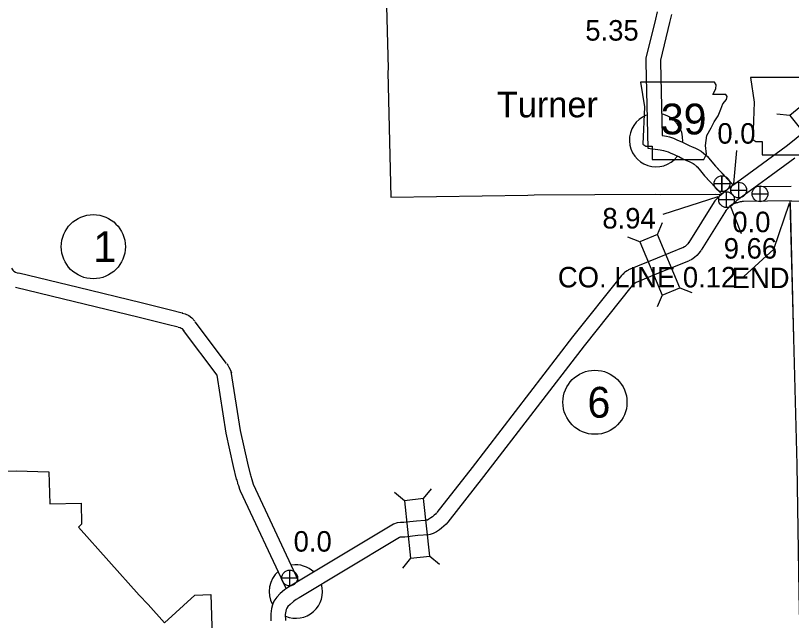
# Model space of a CAD drawing. Extents: x -939622 to -934222, y 1383701 to 1385301.
# Drawn here: x -935922.57 to -935874.64, y 1383989.81 to 1384027.18 of the extents above; entities that cross this region are included whole.
import ezdxf

# ---------------------------------------------------------------- set-up
doc = ezdxf.new("R2010")
doc.units = 0
for name, color, linetype in [('Level 10', 7, 'Continuous'), ('Level 2', 7, 'Continuous'), ('Level 20', 7, 'Continuous'), ('Level 21', 7, 'Continuous'), ('Level 24', 7, 'Continuous'), ('Level 25', 7, 'Continuous'), ('Level 26', 7, 'Continuous'), ('Level 27', 7, 'Continuous'), ('Level 7', 7, 'Continuous')]:
    doc.layers.add(name, color=color, linetype=linetype)

msp = doc.modelspace()

# ---------------------------------------------------------------- linework, layer by layer
at = {"layer": 'Level 10'}
for points in [[(-935874.994, 1384019.077), (-935872.977, 1384020.714), (-935872.851, 1384020.82), (-935872.77, 1384020.913), (-935872.678, 1384020.993), (-935872.621, 1384021.045), (-935872.577, 1384021.102), (-935872.497, 1384021.21), (-935872.386, 1384021.42), (-935866.368, 1384033.542)], [(-935882.928, 1384027.411), (-935883.039, 1384026.96), (-935883.635, 1384024.544), (-935883.641, 1384024.267), (-935883.518, 1384018.976), (-935882.75, 1384018.877), (-935882.541, 1384018.837), (-935882.41, 1384018.808), (-935882.261, 1384018.759), (-935882.083, 1384018.675), (-935881.934, 1384018.612), (-935881.755, 1384018.534), (-935881.603, 1384018.459), (-935881.357, 1384018.335), (-935881.123, 1384018.229), (-935880.966, 1384018.166), (-935880.837, 1384018.108), (-935880.708, 1384018.039), (-935880.656, 1384017.998), (-935880.475, 1384017.834), (-935880.347, 1384017.686), (-935880.006, 1384017.28), (-935878.945, 1384016.141)], [(-935882.045, 1384027.232), (-935882.165, 1384026.744), (-935882.737, 1384024.426), (-935882.741, 1384024.269), (-935882.636, 1384019.769), (-935882.609, 1384019.766), (-935882.36, 1384019.719), (-935882.171, 1384019.677), (-935881.926, 1384019.596), (-935881.716, 1384019.497), (-935881.58, 1384019.439), (-935881.377, 1384019.351), (-935881.201, 1384019.265), (-935880.968, 1384019.147), (-935880.771, 1384019.057), (-935880.613, 1384018.995), (-935880.439, 1384018.916), (-935880.21, 1384018.794), (-935880.072, 1384018.683), (-935879.83, 1384018.464), (-935879.662, 1384018.27), (-935879.332, 1384017.877), (-935878.282, 1384016.749)], [(-935874.977, 1384019.09), (-935876.732, 1384017.796), (-935878.57, 1384016.447), (-935878.778, 1384016.264)], [(-935879.695, 1384018.308), (-935879.662, 1384018.27), (-935879.332, 1384017.877), (-935878.247, 1384016.712)], [(-935874.443, 1384018.366), (-935876.198, 1384017.071), (-935878.006, 1384015.744), (-935878.186, 1384015.587)], [(-935880.523, 1384017.877), (-935880.475, 1384017.834), (-935880.347, 1384017.686), (-935880.006, 1384017.28), (-935878.98, 1384016.178)], [(-935876.437, 1384018.014), (-935876.732, 1384017.796), (-935878.57, 1384016.447), (-935878.778, 1384016.264)], [(-935875.729, 1384017.417), (-935876.198, 1384017.071), (-935878.006, 1384015.744), (-935878.186, 1384015.587)], [(-935874.65, 1384016.626), (-935876.853, 1384016.602)], [(-935874.65, 1384016.626), (-935876.834, 1384016.602)], [(-935878.736, 1384016.297), (-935878.864, 1384016.21), (-935879.006, 1384016.09), (-935879.108, 1384015.998), (-935879.175, 1384015.934), (-935879.277, 1384015.838), (-935879.365, 1384015.73), (-935879.424, 1384015.66)], [(-935878.736, 1384016.297), (-935878.864, 1384016.21), (-935879.006, 1384016.09), (-935879.108, 1384015.998), (-935879.175, 1384015.934), (-935879.277, 1384015.838), (-935879.365, 1384015.73), (-935879.405, 1384015.683)], [(-935879.424, 1384015.66), (-935880.989, 1384013.158)], [(-935878.229, 1384015.554), (-935878.32, 1384015.492), (-935878.413, 1384015.413), (-935878.494, 1384015.339), (-935878.557, 1384015.28), (-935878.619, 1384015.222), (-935878.671, 1384015.157), (-935878.714, 1384015.107)], [(-935878.229, 1384015.554), (-935878.32, 1384015.492), (-935878.413, 1384015.413), (-935878.494, 1384015.339), (-935878.557, 1384015.28), (-935878.619, 1384015.222), (-935878.671, 1384015.157), (-935878.714, 1384015.107)], [(-935874.64, 1384015.727), (-935877.613, 1384015.693), (-935877.683, 1384015.69), (-935877.724, 1384015.679), (-935877.819, 1384015.66), (-935877.874, 1384015.644), (-935877.937, 1384015.628), (-935877.983, 1384015.614), (-935878.052, 1384015.598), (-935878.079, 1384015.589), (-935878.126, 1384015.577), (-935878.147, 1384015.57), (-935878.326, 1384015.503)], [(-935874.64, 1384015.727), (-935877.613, 1384015.693), (-935877.683, 1384015.69), (-935877.724, 1384015.679), (-935877.819, 1384015.66), (-935877.874, 1384015.644), (-935877.937, 1384015.628), (-935877.983, 1384015.614), (-935878.052, 1384015.598), (-935878.079, 1384015.589), (-935878.126, 1384015.577), (-935878.147, 1384015.57), (-935878.248, 1384015.533)], [(-935874.651, 1384015.727), (-935869.264, 1384015.658), (-935862.959, 1384015.696)], [(-935878.678, 1384015.156), (-935880.226, 1384012.681)], [(-935880.979, 1384013.173), (-935881.044, 1384013.079), (-935881.122, 1384012.991), (-935881.203, 1384012.918), (-935881.25, 1384012.882), (-935881.354, 1384012.835)], [(-935881.334, 1384012.843), (-935882.944, 1384012.198), (-935884.708, 1384011.46), (-935884.741, 1384011.438), (-935884.798, 1384011.416), (-935884.898, 1384011.34), (-935884.949, 1384011.296), (-935884.997, 1384011.256), (-935885.041, 1384011.212), (-935885.053, 1384011.2), (-935885.065, 1384011.188), (-935885.074, 1384011.179), (-935885.096, 1384011.157), (-935885.133, 1384011.126), (-935888.162, 1384007.338), (-935894.366, 1383999.264), (-935896.542, 1383996.488)], [(-935880.237, 1384012.665), (-935880.333, 1384012.524), (-935880.482, 1384012.357), (-935880.628, 1384012.225), (-935880.786, 1384012.105), (-935880.979, 1384012.016)], [(-935880.999, 1384012.008), (-935882.603, 1384011.365), (-935884.237, 1384010.682), (-935884.421, 1384010.559), (-935884.429, 1384010.551), (-935884.486, 1384010.494), (-935887.453, 1384006.783), (-935893.655, 1383998.712), (-935895.867, 1383995.89), (-935895.897, 1383995.86)], [(-935922.811, 1384011.569), (-935922.728, 1384011.442), (-935922.667, 1384011.388), (-935922.563, 1384011.321), (-935922.48, 1384011.288), (-935922.354, 1384011.256)], [(-935912.99, 1384008.975), (-935914.803, 1384009.423), (-935918.708, 1384010.373), (-935922.358, 1384011.257)], [(-935913.206, 1384008.101), (-935915.018, 1384008.549), (-935918.92, 1384009.499), (-935922.57, 1384010.382)], [(-935912.235, 1384008.783), (-935912.245, 1384008.787), (-935912.279, 1384008.798), (-935912.99, 1384008.975)], [(-935912.278, 1384008.797), (-935912.091, 1384008.742), (-935911.87, 1384008.64), (-935911.686, 1384008.497), (-935911.503, 1384008.289)], [(-935909.535, 1384005.686), (-935911.481, 1384008.263)], [(-935912.531, 1384007.933), (-935913.207, 1384008.102)], [(-935912.533, 1384007.934), (-935912.409, 1384007.898), (-935912.34, 1384007.866), (-935912.304, 1384007.838), (-935912.178, 1384007.695)], [(-935910.121, 1384004.969), (-935912.2, 1384007.721)], [(-935909.522, 1384005.668), (-935909.463, 1384005.581), (-935909.388, 1384005.46), (-935909.318, 1384005.322), (-935909.27, 1384005.22), (-935909.239, 1384005.115)], [(-935905.862, 1383991.787), (-935908.667, 1383997.801), (-935908.709, 1383997.908), (-935908.784, 1383998.133), (-935908.836, 1383998.257), (-935908.84, 1383998.307), (-935908.886, 1383998.475), (-935908.916, 1383998.535), (-935909.101, 1383999.333), (-935909.552, 1384001.389), (-935910.121, 1384004.969)], [(-935905.087, 1383992.254), (-935907.863, 1383998.209), (-935907.961, 1383998.503), (-935908.017, 1383998.709), (-935908.032, 1383998.78), (-935908.063, 1383998.841), (-935908.223, 1383999.531), (-935908.667, 1384001.556), (-935909.244, 1384005.184)], [(-935896.563, 1383996.465), (-935896.627, 1383996.387), (-935896.707, 1383996.317), (-935896.817, 1383996.224), (-935896.92, 1383996.145), (-935897.038, 1383996.063), (-935897.133, 1383996.015), (-935897.155, 1383996.006), (-935897.181, 1383996.005)], [(-935898.595, 1383995.865), (-935898.787, 1383995.856), (-935898.991, 1383995.837), (-935899.233, 1383995.764), (-935899.634, 1383995.515)], [(-935897.147, 1383996.006), (-935897.26, 1383996.006), (-935897.289, 1383995.991), (-935897.811, 1383995.95), (-935898.623, 1383995.863)], [(-935895.869, 1383995.892), (-935895.98, 1383995.757), (-935896.12, 1383995.635), (-935896.251, 1383995.523), (-935896.389, 1383995.418), (-935896.576, 1383995.287), (-935896.764, 1383995.193), (-935896.955, 1383995.117), (-935897.035, 1383995.112)], [(-935899.627, 1383995.519), (-935905.51, 1383991.992)], [(-935898.554, 1383994.966), (-935898.724, 1383994.958), (-935898.818, 1383994.949), (-935898.859, 1383994.937), (-935899.158, 1383994.751)], [(-935897.035, 1383995.112), (-935897.043, 1383995.108), (-935897.728, 1383995.054), (-935898.527, 1383994.968)], [(-935899.165, 1383994.747), (-935905.047, 1383991.22)], [(-935905.501, 1383991.996), (-935905.718, 1383991.873), (-935905.955, 1383991.702), (-935906.222, 1383991.47), (-935906.436, 1383991.261), (-935906.606, 1383991.016), (-935906.708, 1383990.78), (-935906.767, 1383990.556), (-935906.811, 1383990.22), (-935906.799, 1383989.792)], [(-935905.055, 1383991.215), (-935905.23, 1383991.115), (-935905.396, 1383990.995), (-935905.612, 1383990.809), (-935905.745, 1383990.678), (-935905.816, 1383990.576), (-935905.855, 1383990.485), (-935905.882, 1383990.384), (-935905.909, 1383990.174), (-935905.9, 1383989.816)]]:
    msp.add_lwpolyline(points, dxfattribs=at)
at = {"layer": 'Level 2'}
for points in [[(-935899.764, 1384031.94), (-935899.753, 1384031.847), (-935899.755, 1384031.654), (-935899.563, 1384023.913), (-935899.567, 1384023.672), (-935899.396, 1384015.954), (-935890.924, 1384016.088), (-935890.528, 1384016.097), (-935883.047, 1384016.134), (-935882.708, 1384016.129), (-935879.069, 1384016.149)], [(-935899.764, 1384031.94), (-935899.753, 1384031.847), (-935899.755, 1384031.654), (-935899.563, 1384023.913), (-935899.567, 1384023.672), (-935899.396, 1384015.954), (-935890.924, 1384016.088), (-935890.528, 1384016.097), (-935883.047, 1384016.134), (-935882.708, 1384016.129), (-935879.33, 1384016.148)], [(-935874.733, 1384015.72), (-935874.523, 1384007.256), (-935874.318, 1383999.431), (-935874.179, 1383991.495), (-935873.992, 1383983.582), (-935873.79, 1383975.609), (-935873.634, 1383967.743), (-935873.76, 1383967.737), (-935873.69, 1383964.539)], [(-935874.73, 1384015.616), (-935874.523, 1384007.256), (-935874.318, 1383999.431), (-935874.179, 1383991.495), (-935873.992, 1383983.582), (-935873.79, 1383975.609), (-935873.634, 1383967.743), (-935873.76, 1383967.737), (-935873.69, 1383964.539)]]:
    msp.add_lwpolyline(points, dxfattribs=at)
at = {"layer": 'Level 20'}
for p, q in [((-935874.75, 1384020.992), (-935875.538, 1384021.075)), ((-935882.914, 1384013.655), (-935882.613, 1384014.388)), ((-935884.01, 1384013.197), (-935884.743, 1384013.497)), ((-935881.538, 1384010.367), (-935880.805, 1384010.067)), ((-935882.634, 1384009.909), (-935882.934, 1384009.176)), ((-935898.55, 1383997.211), (-935899.167, 1383997.708)), ((-935897.369, 1383997.337), (-935896.872, 1383997.954)), ((-935898.17, 1383993.667), (-935898.667, 1383993.05)), ((-935896.989, 1383993.794), (-935896.372, 1383993.297))]:
    msp.add_line(p, q, dxfattribs=at)
for points in [[(-935874.75, 1384020.992), (-935872.51, 1384018.22), (-935871.586, 1384018.966), (-935873.826, 1384021.738)], [(-935884.01, 1384013.197), (-935882.634, 1384009.909), (-935881.538, 1384010.367), (-935882.914, 1384013.655)], [(-935898.55, 1383997.211), (-935898.17, 1383993.667), (-935896.989, 1383993.794), (-935897.369, 1383997.337)]]:
    msp.add_lwpolyline(points, close=True, dxfattribs=at)
at = {"layer": 'Level 21'}
for points in [[(-935877.164, 1384023.345), (-935876.935, 1384021.823), (-935877.037, 1384019.513), (-935876.834, 1384019.386), (-935876.453, 1384019.386), (-935876.453, 1384018.574), (-935873.256, 1384018.574), (-935873.104, 1384018.904), (-935873.154, 1384019.437), (-935873.078, 1384020.046), (-935872.799, 1384020.528), (-935872.621, 1384020.884), (-935872.368, 1384021.264), (-935872.215, 1384021.67), (-935872.088, 1384022), (-935871.86, 1384022.279), (-935871.809, 1384022.457), (-935871.911, 1384022.584), (-935872.698, 1384022.584), (-935872.52, 1384022.939), (-935872.494, 1384023.168), (-935872.6, 1384023.343)], [(-935883.957, 1384023.062), (-935883.729, 1384021.54), (-935883.83, 1384019.23), (-935883.627, 1384019.104), (-935883.247, 1384019.104), (-935883.247, 1384018.291), (-935880.049, 1384018.291), (-935879.897, 1384018.621), (-935879.948, 1384019.154), (-935879.871, 1384019.763), (-935879.592, 1384020.245), (-935879.415, 1384020.601), (-935879.161, 1384020.981), (-935879.009, 1384021.387), (-935878.882, 1384021.717), (-935878.653, 1384021.996), (-935878.603, 1384022.174), (-935878.704, 1384022.301), (-935879.491, 1384022.301), (-935879.313, 1384022.656), (-935879.288, 1384022.885), (-935879.393, 1384023.06)]]:
    msp.add_lwpolyline(points, close=True, dxfattribs=at)
at = {"layer": 'Level 24'}
for centre, start, end in [((-935883, 1384019.481), 111.584, 321.7796), ((-935883, 1384019.481), 357.0793, 75.8219), ((-935905.257, 1383991.598), 47.2483, 98.6651), ((-935905.257, 1383991.598), 130.6221, 209.1789), ((-935905.257, 1383991.598), 247.2083, 15.9168)]:
    msp.add_arc(centre, 1.65, start, end, dxfattribs=at)
at = {"layer": 'Level 25'}
for p, q in [((-935882.569, 1384014.906), (-935879.174, 1384016)), ((-935878.444, 1384015.488), (-935877.751, 1384013.708))]:
    msp.add_line(p, q, dxfattribs=at)
for points in [[(-935878.046, 1384018.837), (-935878.228, 1384016.806)], [(-935877.579, 1384011.055), (-935875.734, 1384012.741), (-935874.754, 1384015.589)]]:
    msp.add_lwpolyline(points, dxfattribs=at)
at = {"layer": 'Level 26'}
for p, q in [((-935878.932, 1384016.304), (-935878.932, 1384017.279)), ((-935878.931, 1384016.305), (-935878.931, 1384017.28)), ((-935877.901, 1384015.909), (-935877.901, 1384016.884)), ((-935877.901, 1384015.909), (-935877.901, 1384016.884)), ((-935879.42, 1384016.792), (-935878.445, 1384016.792)), ((-935879.419, 1384016.792), (-935878.444, 1384016.792)), ((-935878.388, 1384016.396), (-935877.413, 1384016.396)), ((-935878.388, 1384016.396), (-935877.413, 1384016.396)), ((-935876.583, 1384015.678), (-935876.583, 1384016.653)), ((-935876.583, 1384015.678), (-935876.583, 1384016.653)), ((-935878.649, 1384015.316), (-935878.649, 1384016.291)), ((-935878.649, 1384015.316), (-935878.649, 1384016.291)), ((-935877.071, 1384016.165), (-935876.096, 1384016.165)), ((-935877.071, 1384016.165), (-935876.096, 1384016.165)), ((-935879.137, 1384015.803), (-935878.162, 1384015.803)), ((-935879.137, 1384015.803), (-935878.162, 1384015.803)), ((-935905.636, 1383991.951), (-935905.636, 1383992.926)), ((-935906.124, 1383992.438), (-935905.149, 1383992.438))]:
    msp.add_line(p, q, dxfattribs=at)
for centre in [(-935878.932, 1384016.792), (-935878.931, 1384016.792), (-935877.901, 1384016.396), (-935877.901, 1384016.396), (-935876.583, 1384016.165), (-935876.583, 1384016.165), (-935878.649, 1384015.803), (-935878.649, 1384015.803), (-935905.636, 1383992.438)]:
    msp.add_circle(centre, 0.487, dxfattribs=at)
at = {"layer": 'Level 27'}
for centre in [(-935917.767, 1384012.897), (-935886.781, 1384003.29)]:
    msp.add_circle(centre, 1.98, dxfattribs=at)
at = {"layer": 'Level 7'}
for points in [[(-935924.586, 1384000.846), (-935924.477, 1383998.989), (-935922.526, 1383999.065), (-935920.519, 1383998.99), (-935920.455, 1383997.019)], [(-935920.455, 1383997.019), (-935918.501, 1383997.055)], [(-935918.47, 1383995.779), (-935918.501, 1383997.055)], [(-935918.47, 1383995.779), (-935918.68, 1383995.569), (-935914.931, 1383991.369), (-935914.37, 1383990.799)], [(-935914.37, 1383990.799), (-935913.372, 1383989.666), (-935911.491, 1383991.382)], [(-935911.491, 1383991.382), (-935910.498, 1383991.411)], [(-935910.498, 1383991.411), (-935910.253, 1383983.544)]]:
    msp.add_lwpolyline(points, dxfattribs=at)

# ---------------------------------------------------------------- texts
at = {"layer": 'Level 21'}
msp.add_text('39', height=1.9008, dxfattribs=at).set_placement((-935882.716, 1384019.833))
at = {"layer": 'Level 24'}
msp.add_text('Turner', height=1.584, dxfattribs=at).set_placement((-935892.838, 1384020.888))
at = {"layer": 'Level 25'}
for s, p in [('5.35', (-935887.376, 1384025.626)), ('0.0', (-935879.217, 1384019.261)), ('8.94', (-935886.323, 1384014.022)), ('0.0', (-935878.294, 1384013.793)), ('9.66', (-935878.825, 1384012.163)), ('CO. LINE 0.12', (-935889.071, 1384010.383)), ('END', (-935878.336, 1384010.338)), ('0.0', (-935905.393, 1383994.065))]:
    msp.add_text(s, height=1.2672, dxfattribs=at).set_placement(p)
at = {"layer": 'Level 27'}
for s, p in [('1', (-935917.767, 1384011.946)), ('6', (-935887.242, 1384002.339))]:
    msp.add_text(s, height=1.901, dxfattribs=at).set_placement(p)

doc.saveas('drawing.dxf')
